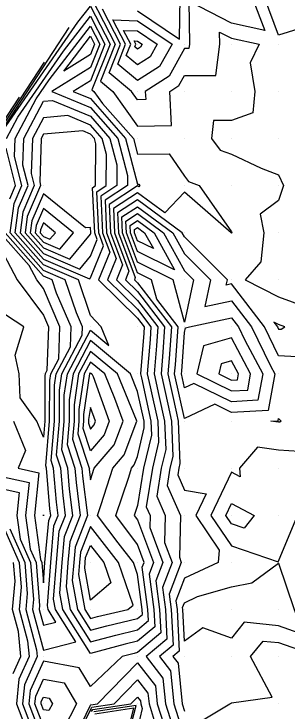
# Model space of a CAD drawing. Extents: x 2188792 to 2191981, y 386090 to 389710.
# Drawn here: x 2190413.9 to 2190471.9, y 388328.7 to 388476.7 of the extents above; entities that cross this region are included whole.
import ezdxf

# ---------------------------------------------------------------- set-up
doc = ezdxf.new("R2010")
doc.units = 0
for name, color, linetype in [('DTM Contours Major', 7, 'Continuous'), ('DTM Contours Minor', 7, 'Continuous'), ('Exist DTM QL2 LIDAR Elevation Point', 7, 'Continuous')]:
    doc.layers.add(name, color=color, linetype=linetype)

msp = doc.modelspace()

# ---------------------------------------------------------------- linework, layer by layer
at = {"layer": 'DTM Contours Major'}
for points in [[(2190412.29, 388450.24), (2190414.69, 388454.78), (2190424.42, 388468.79), (2190430.15, 388476.23), (2190433.21, 388470.24), (2190430.15, 388462.51), (2190426.46, 388460.24), (2190430.15, 388458.71), (2190437.62, 388450.24), (2190440.15, 388440.55), (2190440.47, 388440.56), (2190440.68, 388440.24), (2190440.42, 388439.97), (2190440.15, 388440.17), (2190434.14, 388436.25), (2190434.43, 388430.24), (2190436.98, 388423.41), (2190435.69, 388420.24), (2190440.15, 388415.84), (2190444.46, 388410.24), (2190444.17, 388406.22), (2190443.7, 388400.24), (2190444.71, 388395.68), (2190445.91, 388390.24), (2190446.14, 388384.24), (2190445.19, 388380.24), (2190444.23, 388374.32), (2190446.06, 388370.23), (2190445.9, 388364.49), (2190447.49, 388360.23), (2190445.47, 388354.92), (2190446.09, 388350.23), (2190446.42, 388343.97), (2190441.99, 388340.23), (2190445.57, 388335.65), (2190446.12, 388330.23), (2190448.87, 388321.51)], [(2190438.71, 388470.24), (2190437.19, 388473.2), (2190440.15, 388473.07), (2190444.32, 388470.24), (2190442.83, 388467.57), (2190440.15, 388465.86), (2190437.76, 388467.85), (2190438.71, 388470.24)], [(2190420.28, 388466.42), (2190406.17, 388444.95)], [(2190412.99, 388437.4), (2190414.21, 388440.24), (2190412.22, 388448.17)], [(2190420.15, 388438.51), (2190417.66, 388432.73), (2190417.32, 388430.24), (2190420.15, 388427.04), (2190425.76, 388424.63), (2190430.15, 388429.94), (2190430.24, 388430.15), (2190430.2, 388430.24), (2190430.15, 388431.37), (2190429.11, 388431.28), (2190420.15, 388438.51)], [(2190438.67, 388430.24), (2190438.59, 388431.8), (2190440.15, 388432.82), (2190443.66, 388430.24), (2190448.04, 388422.35), (2190440.15, 388426.26), (2190438.67, 388430.24)], [(2190410.15, 388378.69), (2190417.1, 388377.19), (2190416.38, 388370.23), (2190417.36, 388363.02), (2190418.61, 388360.23), (2190419.32, 388351.06), (2190419.25, 388350.23), (2190420.15, 388346.89), (2190422.82, 388347.56), (2190421.14, 388350.23), (2190420.99, 388351.07), (2190421.71, 388360.23), (2190422.4, 388367.98), (2190423.28, 388370.23), (2190422.93, 388373.02), (2190422.33, 388380.24), (2190421.8, 388381.88), (2190422.51, 388390.24), (2190422.53, 388397.85), (2190422.88, 388400.24), (2190425.89, 388405.98), (2190426.02, 388410.24), (2190422.95, 388417.43), (2190422.01, 388420.24), (2190420.15, 388421.04), (2190412.02, 388430.24)], [(2190463.57, 388396.82), (2190464.2, 388400.24), (2190460.15, 388407.93), (2190454.17, 388406.21), (2190452.75, 388400.24), (2190460.15, 388396.64), (2190463.57, 388396.82)], [(2190437.08, 388390.24), (2190435.31, 388395.07), (2190433.2, 388400.24), (2190430.15, 388402.78), (2190428.82, 388400.24), (2190427.7, 388392.68), (2190427.7, 388390.24), (2190427.47, 388387.56), (2190429.85, 388380.24), (2190429.87, 388379.96), (2190430.15, 388377.78), (2190430.93, 388380.24), (2190435.2, 388385.19), (2190437.08, 388390.24)], [(2190439.21, 388351.17), (2190436.14, 388360.23), (2190430.15, 388367.83), (2190428.01, 388362.38), (2190427.82, 388360.23), (2190427.62, 388357.7), (2190428.94, 388350.23), (2190430.15, 388348.31), (2190431.66, 388348.72), (2190438.11, 388350.23), (2190439.21, 388351.17)], [(2190418.51, 388331.87), (2190420.15, 388335.45), (2190424.57, 388334.65), (2190427.18, 388330.23), (2190424.45, 388324.82), (2190420.15, 388325.46), (2190418.35, 388330.23), (2190418.51, 388331.87)], [(2190437.26, 388320.93), (2190439.4, 388329.27), (2190431.09, 388328.03)]]:
    msp.add_lwpolyline(points, dxfattribs=at)
at = {"layer": 'DTM Contours Minor'}
for points in [[(2190464.56, 388480.25), (2190467.2, 388473.19), (2190460.15, 388474.72), (2190451.03, 388479.37), (2190451.18, 388470.24), (2190451.06, 388469.33), (2190450.15, 388469.33), (2190446.9, 388463.49), (2190441.81, 388460.24), (2190441.9, 388458.49), (2190440.15, 388458.47), (2190438.88, 388460.24), (2190434.12, 388464.21), (2190436.51, 388470.24)], [(2190440.15, 388477.38), (2190449.08, 388471.32), (2190449.24, 388480.25)], [(2190488.35, 388480.25), (2190486.63, 388473.76), (2190480.15, 388472.1), (2190476.32, 388474.08), (2190470.15, 388472.16), (2190467.12, 388480.25)], [(2190430.44, 388479.96), (2190435.41, 388470.24), (2190432.3, 388462.4), (2190434.88, 388460.24), (2190440.15, 388452.89), (2190447.41, 388452.98), (2190447.04, 388460.24), (2190448.94, 388461.46), (2190450.15, 388463.63), (2190456.78, 388463.62), (2190457.62, 388470.24), (2190457.58, 388472.82), (2190460.15, 388471.51), (2190465.99, 388470.24), (2190464.11, 388466.29), (2190465.11, 388460.24), (2190464.67, 388455.72), (2190460.15, 388454.07), (2190456.34, 388454.05), (2190455.91, 388450.24), (2190457.69, 388447.78), (2190460.15, 388446.89), (2190466.47, 388443.93), (2190470.15, 388442.54), (2190471.21, 388440.24), (2190470.15, 388437.09), (2190466.25, 388434.15), (2190466.99, 388430.24), (2190466.36, 388424.03), (2190463.01, 388420.24), (2190470.15, 388416.63), (2190475.92, 388414.47)], [(2190410.78, 388450.87), (2190427.48, 388474.91), (2190430.15, 388478.37), (2190434.31, 388470.24), (2190430.48, 388460.58), (2190430.88, 388460.24), (2190432.73, 388457.66), (2190439.28, 388450.24), (2190440.15, 388446.91), (2190446.91, 388447.01), (2190450.15, 388442.24), (2190450.99, 388441.08), (2190453.29, 388440.24), (2190460.15, 388430.44), (2190460.19, 388430.24), (2190460.19, 388430.21), (2190460.15, 388430.17), (2190460.08, 388430.24), (2190450.15, 388438.82), (2190445.96, 388434.43), (2190440.15, 388438.7), (2190435.03, 388435.36), (2190435.28, 388430.24), (2190438.33, 388422.06), (2190437.59, 388420.24), (2190440.15, 388417.72), (2190445.91, 388410.24), (2190445.51, 388404.87), (2190445.15, 388400.24), (2190446.58, 388393.81), (2190447.36, 388390.24), (2190447.66, 388382.73), (2190447.06, 388380.24), (2190446.47, 388376.56), (2190449.3, 388370.23), (2190449.05, 388361.33), (2190449.46, 388360.23), (2190446.9, 388353.49), (2190447.33, 388350.23), (2190447.72, 388342.66), (2190444.84, 388340.23), (2190447.17, 388337.25), (2190447.89, 388330.23), (2190450.15, 388323.05)], [(2190436.51, 388470.24), (2190432.69, 388477.71)], [(2190437.61, 388470.24), (2190434.94, 388475.46), (2190440.15, 388475.22), (2190447.49, 388470.24), (2190444.86, 388465.53), (2190440.15, 388462.52), (2190435.94, 388466.03), (2190437.61, 388470.24)], [(2190425.55, 388473.8), (2190409.59, 388449.51)], [(2190410.15, 388376.14), (2190415, 388375.09), (2190414.5, 388370.23), (2190415.19, 388365.19), (2190417.42, 388360.23), (2190418.02, 388352.36), (2190417.83, 388350.23), (2190420.15, 388341.61), (2190427.04, 388343.34), (2190422.7, 388350.23), (2190422.31, 388352.4), (2190422.93, 388360.23), (2190423.52, 388366.86), (2190424.84, 388370.23), (2190424.32, 388374.41), (2190423.84, 388380.24), (2190422.93, 388383.02), (2190423.55, 388390.24), (2190423.57, 388396.82), (2190424.07, 388400.24), (2190428.38, 388408.47), (2190428.43, 388410.24), (2190427.16, 388413.23), (2190424.8, 388420.24), (2190420.15, 388422.24), (2190413.08, 388430.24), (2190413.92, 388436.47), (2190415.54, 388440.24), (2190414, 388446.39), (2190414.13, 388450.24), (2190418.59, 388458.69), (2190421.36, 388462.67), (2190430.15, 388474.09), (2190432.12, 388470.24), (2190430.15, 388465.28), (2190421.94, 388460.24), (2190430.15, 388456.83), (2190435.96, 388450.24), (2190438.01, 388442.38), (2190438.01, 388440.24), (2190433.25, 388437.13), (2190433.59, 388430.24), (2190435.63, 388424.76), (2190433.79, 388420.24), (2190440.15, 388413.97), (2190443.02, 388410.24), (2190442.83, 388407.56), (2190442.24, 388400.24), (2190442.84, 388397.54), (2190444.45, 388390.24), (2190444.63, 388385.76), (2190443.31, 388380.24), (2190441.99, 388372.07), (2190442.81, 388370.23), (2190442.74, 388367.64), (2190445.52, 388360.23), (2190444.04, 388356.34), (2190444.85, 388350.23), (2190445.11, 388345.27), (2190440.15, 388341.09), (2190439.46, 388340.93), (2190436.89, 388340.23), (2190430.15, 388333.86), (2190427.78, 388337.86), (2190420.15, 388339.24), (2190417.31, 388333.07), (2190417.04, 388330.23), (2190420.15, 388322)], [(2190424.47, 388464.57), (2190430.15, 388471.94), (2190431.02, 388470.24), (2190430.15, 388468.05), (2190424.47, 388464.57)], [(2190439.8, 388470.24), (2190439.44, 388470.95), (2190440.15, 388470.92), (2190441.15, 388470.24), (2190440.79, 388469.6), (2190440.15, 388469.19), (2190439.58, 388469.67), (2190439.8, 388470.24)], [(2190415, 388459.04), (2190402.75, 388440.39)], [(2190420.15, 388423.44), (2190414.14, 388430.24), (2190414.85, 388435.53), (2190416.88, 388440.24), (2190415.79, 388444.6), (2190415.97, 388450.24), (2190420.15, 388458.14), (2190422.09, 388458.3), (2190430.15, 388454.95), (2190434.3, 388450.24), (2190435.77, 388444.62), (2190435.76, 388440.24), (2190432.37, 388438.02), (2190432.74, 388430.24), (2190434.28, 388426.1), (2190431.88, 388420.24), (2190440.15, 388412.09), (2190441.58, 388410.24), (2190441.48, 388408.91), (2190440.79, 388400.24), (2190440.98, 388399.41), (2190442.99, 388390.24), (2190443.11, 388387.28), (2190441.43, 388380.24), (2190440.15, 388372.31), (2190439.46, 388370.23), (2190440.15, 388369.3), (2190443.55, 388360.23), (2190442.61, 388357.77), (2190443.62, 388350.23), (2190443.81, 388346.58), (2190440.15, 388343.49), (2190437.51, 388342.87), (2190430.15, 388340.88), (2190424.26, 388350.23), (2190423.64, 388353.73), (2190424.15, 388360.23), (2190424.64, 388365.74), (2190426.41, 388370.23), (2190425.71, 388375.8), (2190425.34, 388380.24), (2190424.06, 388384.15), (2190424.59, 388390.24), (2190424.6, 388395.78), (2190425.26, 388400.24), (2190430.15, 388409.58), (2190434.09, 388406.3), (2190432.41, 388410.24), (2190430.15, 388412.64), (2190427.6, 388420.24), (2190420.15, 388423.44)], [(2190429.97, 388420.42), (2190430.15, 388420.64), (2190432.93, 388427.45), (2190431.9, 388430.24), (2190431.48, 388438.91), (2190433.51, 388440.24), (2190433.53, 388446.87), (2190432.64, 388450.24), (2190430.15, 388453.07), (2190425.31, 388455.09), (2190420.15, 388454.66), (2190417.81, 388450.24), (2190417.57, 388442.82), (2190418.22, 388440.24), (2190415.79, 388434.6), (2190415.2, 388430.24), (2190420.15, 388424.64), (2190429.97, 388420.42)], [(2190427.86, 388422.53), (2190430.15, 388425.29), (2190431.59, 388428.8), (2190431.05, 388430.24), (2190430.59, 388439.8), (2190431.26, 388440.24), (2190431.28, 388449.11), (2190430.99, 388450.24), (2190430.15, 388451.19), (2190428.52, 388451.87), (2190420.15, 388451.18), (2190419.65, 388450.24), (2190419.36, 388441.03), (2190419.56, 388440.24), (2190416.72, 388433.66), (2190416.26, 388430.24), (2190420.15, 388425.84), (2190427.86, 388422.53)], [(2190476.64, 388403.75), (2190470.15, 388404.09), (2190467.15, 388410.24), (2190460.15, 388419.35), (2190459.03, 388419.11), (2190459.27, 388420.24), (2190450.15, 388429.36), (2190449.66, 388430.24), (2190440.15, 388437.23), (2190435.92, 388434.47), (2190436.13, 388430.24), (2190439.68, 388420.71), (2190439.49, 388420.24), (2190440.15, 388419.59), (2190447.35, 388410.24), (2190446.86, 388403.53), (2190446.6, 388400.24), (2190448.44, 388391.94), (2190448.82, 388390.24), (2190449.18, 388381.21), (2190448.94, 388380.24), (2190448.71, 388378.8), (2190450.15, 388375.58), (2190454.74, 388374.83), (2190452.52, 388370.23), (2190457.54, 388362.84), (2190457.29, 388360.23), (2190450.15, 388356.86), (2190448.32, 388352.06), (2190448.57, 388350.23), (2190449.03, 388341.36), (2190447.69, 388340.23), (2190448.77, 388338.85), (2190449.65, 388330.23), (2190450.15, 388328.64)], [(2190436.97, 388430.24), (2190436.81, 388433.58), (2190440.15, 388435.76), (2190447.66, 388430.24), (2190450.15, 388425.76), (2190455.67, 388420.24), (2190454.45, 388414.54), (2190460.15, 388415.74), (2190464.38, 388410.24), (2190468.42, 388401.97), (2190469.33, 388400.24), (2190467.9, 388392.49), (2190460.15, 388392.07), (2190456.59, 388393.8), (2190450.15, 388390.79), (2190448.05, 388400.24), (2190448.2, 388402.18), (2190448.79, 388410.24), (2190444.25, 388416.13), (2190443.14, 388420.24), (2190440.15, 388421.72), (2190436.97, 388430.24)], [(2190426.55, 388430.24), (2190420.15, 388435.41), (2190418.59, 388431.8), (2190418.38, 388430.24), (2190420.15, 388428.24), (2190423.65, 388426.74), (2190426.55, 388430.24)], [(2190437.82, 388430.24), (2190437.7, 388432.69), (2190440.15, 388434.29), (2190445.66, 388430.24), (2190450.15, 388422.16), (2190452.07, 388420.24), (2190450.15, 388411.26), (2190447.72, 388420.24), (2190440.15, 388423.99), (2190437.82, 388430.24)], [(2190422.7, 388430.24), (2190420.15, 388432.3), (2190419.53, 388430.86), (2190419.44, 388430.24), (2190420.15, 388429.44), (2190421.55, 388428.84), (2190422.7, 388430.24)], [(2190439.51, 388430.24), (2190439.48, 388430.91), (2190440.15, 388431.35), (2190441.66, 388430.24), (2190443.54, 388426.85), (2190440.15, 388428.53), (2190439.51, 388430.24)], [(2190413.8, 388390.24), (2190416.35, 388384.03), (2190414.79, 388380.24), (2190419.2, 388379.29), (2190418.26, 388370.23), (2190419.54, 388360.84), (2190419.81, 388360.23), (2190420.15, 388355.91), (2190420.49, 388360.23), (2190421.28, 388369.11), (2190421.72, 388370.23), (2190421.54, 388371.63), (2190420.83, 388380.24), (2190420.66, 388380.75), (2190421.48, 388390.24), (2190421.5, 388398.89), (2190421.7, 388400.24), (2190423.4, 388403.49), (2190423.61, 388410.24), (2190420.15, 388418.36), (2190418.75, 388420.24), (2190417.13, 388423.26), (2190410.96, 388430.24)], [(2190410.15, 388428.43), (2190414.54, 388420.24), (2190420.15, 388412.71), (2190421.2, 388410.24), (2190420.91, 388401), (2190420.51, 388400.24), (2190420.46, 388399.92), (2190420.44, 388390.24), (2190420.15, 388386.83), (2190418.75, 388390.24), (2190415.23, 388395.16), (2190415.03, 388400.24), (2190414.15, 388404.24), (2190416.02, 388410.24), (2190410.15, 388413.97)], [(2190449.55, 388400.84), (2190450.15, 388409.05), (2190450.38, 388410.01), (2190451.18, 388410.24), (2190460.15, 388412.14), (2190461.61, 388410.24), (2190463, 388407.39), (2190466.77, 388400.24), (2190465.73, 388394.66), (2190460.15, 388394.35), (2190452.14, 388398.25), (2190450.15, 388397.32), (2190449.5, 388400.24), (2190449.55, 388400.84)], [(2190471.5, 388410.24), (2190470.15, 388410.74), (2190469.13, 388411.26), (2190469.92, 388410.24), (2190470.15, 388409.75), (2190470.66, 388409.73), (2190471.5, 388410.24)], [(2190439.47, 388380.92), (2190440.15, 388382.75), (2190441.59, 388388.79), (2190441.54, 388390.24), (2190440.15, 388396.55), (2190438.64, 388400.24), (2190430.15, 388407.32), (2190426.45, 388400.24), (2190425.64, 388394.75), (2190425.62, 388390.24), (2190425.2, 388385.29), (2190426.84, 388380.24), (2190427.1, 388377.19), (2190427.97, 388370.23), (2190425.76, 388364.62), (2190425.37, 388360.23), (2190424.97, 388355.05), (2190425.82, 388350.23), (2190430.15, 388343.36), (2190435.56, 388344.82), (2190440.15, 388345.9), (2190442.5, 388347.88), (2190442.38, 388350.23), (2190441.18, 388359.2), (2190441.58, 388360.23), (2190440.15, 388364.04), (2190435.57, 388370.23), (2190438.29, 388378.37), (2190438.88, 388380.24), (2190439.47, 388380.92)], [(2190440.01, 388390.24), (2190439.93, 388390.46), (2190435.92, 388400.24), (2190430.15, 388405.05), (2190427.63, 388400.24), (2190426.67, 388393.72), (2190426.66, 388390.24), (2190426.33, 388386.42), (2190428.35, 388380.24), (2190428.49, 388378.57), (2190429.53, 388370.23), (2190426.88, 388363.5), (2190426.6, 388360.23), (2190426.29, 388356.38), (2190427.38, 388350.23), (2190430.15, 388345.84), (2190433.61, 388346.77), (2190440.15, 388348.3), (2190441.2, 388349.19), (2190441.14, 388350.23), (2190440.15, 388357.67), (2190439.28, 388360.23), (2190436.03, 388364.36), (2190431.68, 388370.23), (2190432.45, 388372.54), (2190434.91, 388380.24), (2190437.33, 388383.05), (2190440.01, 388390.24)], [(2190461.4, 388398.99), (2190461.63, 388400.24), (2190460.15, 388403.05), (2190457.97, 388402.42), (2190457.45, 388400.24), (2190460.15, 388398.92), (2190461.4, 388398.99)], [(2190430.15, 388383.94), (2190428.6, 388388.69), (2190428.74, 388390.24), (2190428.74, 388391.65), (2190430.01, 388400.24), (2190430.15, 388400.51), (2190430.47, 388400.24), (2190430.7, 388399.68), (2190434.14, 388390.24), (2190433.06, 388387.33), (2190430.15, 388383.94)], [(2190430.15, 388393.16), (2190429.77, 388390.61), (2190429.77, 388390.24), (2190429.74, 388389.82), (2190430.15, 388388.56), (2190430.92, 388389.46), (2190431.21, 388390.24), (2190430.15, 388393.16)], [(2190468.5, 388390.24), (2190470.07, 388390.32), (2190470.15, 388390.78), (2190470.68, 388390.24), (2190470.4, 388389.99), (2190470.15, 388390), (2190468.5, 388390.24)], [(2190481.14, 388380.24), (2190480.15, 388386.78), (2190476.74, 388383.65), (2190470.15, 388384.07), (2190465.69, 388384.7), (2190461.84, 388380.24), (2190461.97, 388378.41), (2190460.15, 388379.37), (2190455.73, 388370.23), (2190460.15, 388363.73), (2190470.04, 388360.35), (2190470.15, 388360.5), (2190474.14, 388370.23), (2190474.37, 388376.02), (2190480.15, 388376.46), (2190481.32, 388379.07), (2190481.14, 388380.24)], [(2190458.94, 388370.23), (2190460.15, 388372.74), (2190464.93, 388370.23), (2190462.86, 388367.53), (2190460.15, 388368.45), (2190458.94, 388370.23)], [(2190410.83, 388369.55), (2190415.02, 388360.23), (2190415.43, 388354.95), (2190415, 388350.23), (2190416.78, 388343.6), (2190417.12, 388340.23), (2190414.92, 388335.46), (2190414.43, 388330.23), (2190417.02, 388323.36)], [(2190420.15, 388370.23), (2190420.16, 388370.23), (2190420.16, 388370.24), (2190420.15, 388370.33), (2190420.14, 388370.23), (2190420.15, 388370.16), (2190420.15, 388370.23)], [(2190413.01, 388367.37), (2190416.22, 388360.23), (2190416.72, 388353.66), (2190416.41, 388350.23), (2190418.71, 388341.67), (2190418.86, 388340.23), (2190416.12, 388334.26), (2190415.74, 388330.23), (2190419.12, 388321.26)], [(2190430.15, 388352.22), (2190428.94, 388359.03), (2190429.04, 388360.23), (2190429.13, 388361.25), (2190430.15, 388363.85), (2190433, 388360.23), (2190434.46, 388355.92), (2190430.15, 388352.22)], [(2190413.73, 388336.65), (2190415.37, 388340.23), (2190414.84, 388345.54), (2190413.58, 388350.23), (2190414.13, 388356.25), (2190413.82, 388360.23)], [(2190449.8, 388350.23), (2190449.75, 388350.63), (2190450.15, 388351.68), (2190452.89, 388352.97), (2190460.15, 388355.02), (2190464.45, 388355.93), (2190470.15, 388360.07), (2190473.44, 388350.23), (2190475.51, 388344.87), (2190470.15, 388346.75), (2190462.86, 388347.53), (2190460.15, 388344.13), (2190454.06, 388346.32), (2190450.15, 388343.55), (2190449.8, 388350.23)], [(2190453.79, 388326.6), (2190459.78, 388330.23), (2190460.03, 388330.36), (2190460.15, 388330.42), (2190468.79, 388331.6), (2190464.19, 388340.23), (2190466.83, 388343.55), (2190470.15, 388343.2), (2190478.62, 388340.23)], [(2190426.54, 388322.39), (2190430.19, 388329.94), (2190430.24, 388330.02), (2190431.64, 388330.23), (2190440.15, 388338.94), (2190443.97, 388334.05), (2190444.36, 388330.23), (2190446.3, 388324.08)], [(2190426.98, 388322.39), (2190430.29, 388329.25), (2190430.45, 388329.52), (2190435.2, 388330.23), (2190440.15, 388335.29), (2190442.37, 388332.45), (2190442.6, 388330.23), (2190443.73, 388326.65)], [(2190419.7, 388330.68), (2190420.15, 388331.65), (2190421.35, 388331.43), (2190422.06, 388330.23), (2190421.32, 388328.76), (2190420.15, 388328.93), (2190419.66, 388330.23), (2190419.7, 388330.68)], [(2190430.39, 388328.56), (2190430.66, 388329.03), (2190438.76, 388330.23), (2190440.15, 388331.65), (2190440.77, 388330.85), (2190440.84, 388330.23), (2190441.15, 388329.23), (2190439.18, 388320.74)], [(2190437.55, 388320.85), (2190439.87, 388329.87), (2190430.87, 388328.53)]]:
    msp.add_lwpolyline(points, dxfattribs=at)
at = {"layer": 'Exist DTM QL2 LIDAR Elevation Point'}
for p, q in [((2190430.15, 388470.24), (2190430.15, 388470.24)), ((2190440.15, 388470.24), (2190440.15, 388470.24)), ((2190450.15, 388470.24), (2190450.15, 388470.24)), ((2190460.15, 388470.24), (2190460.15, 388470.24)), ((2190470.15, 388470.24), (2190470.15, 388470.24)), ((2190420.15, 388460.24), (2190420.15, 388460.24)), ((2190430.15, 388460.24), (2190430.15, 388460.24)), ((2190440.15, 388460.24), (2190440.15, 388460.24)), ((2190450.15, 388460.24), (2190450.15, 388460.24)), ((2190460.15, 388460.24), (2190460.15, 388460.24)), ((2190470.15, 388460.24), (2190470.15, 388460.24)), ((2190420.15, 388450.24), (2190420.15, 388450.24)), ((2190430.15, 388450.24), (2190430.15, 388450.24)), ((2190440.15, 388450.24), (2190440.15, 388450.24)), ((2190450.15, 388450.24), (2190450.15, 388450.24)), ((2190460.15, 388450.24), (2190460.15, 388450.24)), ((2190470.15, 388450.24), (2190470.15, 388450.24)), ((2190420.15, 388440.24), (2190420.15, 388440.24)), ((2190430.15, 388440.24), (2190430.15, 388440.24)), ((2190440.15, 388440.24), (2190440.15, 388440.24)), ((2190450.15, 388440.24), (2190450.15, 388440.24)), ((2190460.15, 388440.24), (2190460.15, 388440.24)), ((2190470.15, 388440.24), (2190470.15, 388440.24)), ((2190420.15, 388430.24), (2190420.15, 388430.24)), ((2190430.15, 388430.24), (2190430.15, 388430.24)), ((2190440.15, 388430.24), (2190440.15, 388430.24)), ((2190450.15, 388430.24), (2190450.15, 388430.24)), ((2190460.15, 388430.24), (2190460.15, 388430.24)), ((2190470.15, 388430.24), (2190470.15, 388430.24)), ((2190420.15, 388420.24), (2190420.15, 388420.24)), ((2190430.15, 388420.24), (2190430.15, 388420.24)), ((2190440.15, 388420.24), (2190440.15, 388420.24)), ((2190450.15, 388420.24), (2190450.15, 388420.24)), ((2190460.15, 388420.24), (2190460.15, 388420.24)), ((2190470.15, 388420.24), (2190470.15, 388420.24)), ((2190420.15, 388410.24), (2190420.15, 388410.24)), ((2190430.15, 388410.24), (2190430.15, 388410.24)), ((2190440.15, 388410.24), (2190440.15, 388410.24)), ((2190450.15, 388410.24), (2190450.15, 388410.24)), ((2190460.15, 388410.24), (2190460.15, 388410.24)), ((2190470.15, 388410.24), (2190470.15, 388410.24)), ((2190420.15, 388400.24), (2190420.15, 388400.24)), ((2190430.15, 388400.24), (2190430.15, 388400.24)), ((2190440.15, 388400.24), (2190440.15, 388400.24)), ((2190450.15, 388400.24), (2190450.15, 388400.24)), ((2190460.15, 388400.24), (2190460.15, 388400.24)), ((2190470.15, 388400.24), (2190470.15, 388400.24)), ((2190420.15, 388390.24), (2190420.15, 388390.24)), ((2190430.15, 388390.24), (2190430.15, 388390.24)), ((2190440.15, 388390.24), (2190440.15, 388390.24)), ((2190450.15, 388390.24), (2190450.15, 388390.24)), ((2190460.15, 388390.24), (2190460.15, 388390.24)), ((2190470.15, 388390.24), (2190470.15, 388390.24)), ((2190420.15, 388380.24), (2190420.15, 388380.24)), ((2190430.15, 388380.24), (2190430.15, 388380.24)), ((2190440.15, 388380.24), (2190440.15, 388380.24)), ((2190450.15, 388380.24), (2190450.15, 388380.24)), ((2190460.15, 388380.24), (2190460.15, 388380.24)), ((2190470.15, 388380.24), (2190470.15, 388380.24)), ((2190420.15, 388370.23), (2190420.15, 388370.23)), ((2190430.15, 388370.23), (2190430.15, 388370.23)), ((2190440.15, 388370.23), (2190440.15, 388370.23)), ((2190450.15, 388370.23), (2190450.15, 388370.23)), ((2190460.15, 388370.23), (2190460.15, 388370.23)), ((2190470.15, 388370.23), (2190470.15, 388370.23)), ((2190420.15, 388360.23), (2190420.15, 388360.23)), ((2190430.15, 388360.23), (2190430.15, 388360.23)), ((2190440.15, 388360.23), (2190440.15, 388360.23)), ((2190450.15, 388360.23), (2190450.15, 388360.23)), ((2190460.15, 388360.23), (2190460.15, 388360.23)), ((2190470.15, 388360.23), (2190470.15, 388360.23)), ((2190420.15, 388350.23), (2190420.15, 388350.23)), ((2190430.15, 388350.23), (2190430.15, 388350.23)), ((2190440.15, 388350.23), (2190440.15, 388350.23)), ((2190450.15, 388350.23), (2190450.15, 388350.23)), ((2190460.15, 388350.23), (2190460.15, 388350.23)), ((2190470.15, 388350.23), (2190470.15, 388350.23)), ((2190420.15, 388340.23), (2190420.15, 388340.23)), ((2190430.15, 388340.23), (2190430.15, 388340.23)), ((2190440.15, 388340.23), (2190440.15, 388340.23)), ((2190450.15, 388340.23), (2190450.15, 388340.23)), ((2190460.15, 388340.23), (2190460.15, 388340.23)), ((2190470.15, 388340.23), (2190470.15, 388340.23)), ((2190420.15, 388330.23), (2190420.15, 388330.23)), ((2190430.15, 388330.23), (2190430.15, 388330.23)), ((2190440.15, 388330.23), (2190440.15, 388330.23)), ((2190450.15, 388330.23), (2190450.15, 388330.23)), ((2190460.15, 388330.23), (2190460.15, 388330.23)), ((2190470.15, 388330.23), (2190470.15, 388330.23))]:
    msp.add_line(p, q, dxfattribs=at)

doc.saveas('drawing.dxf')
